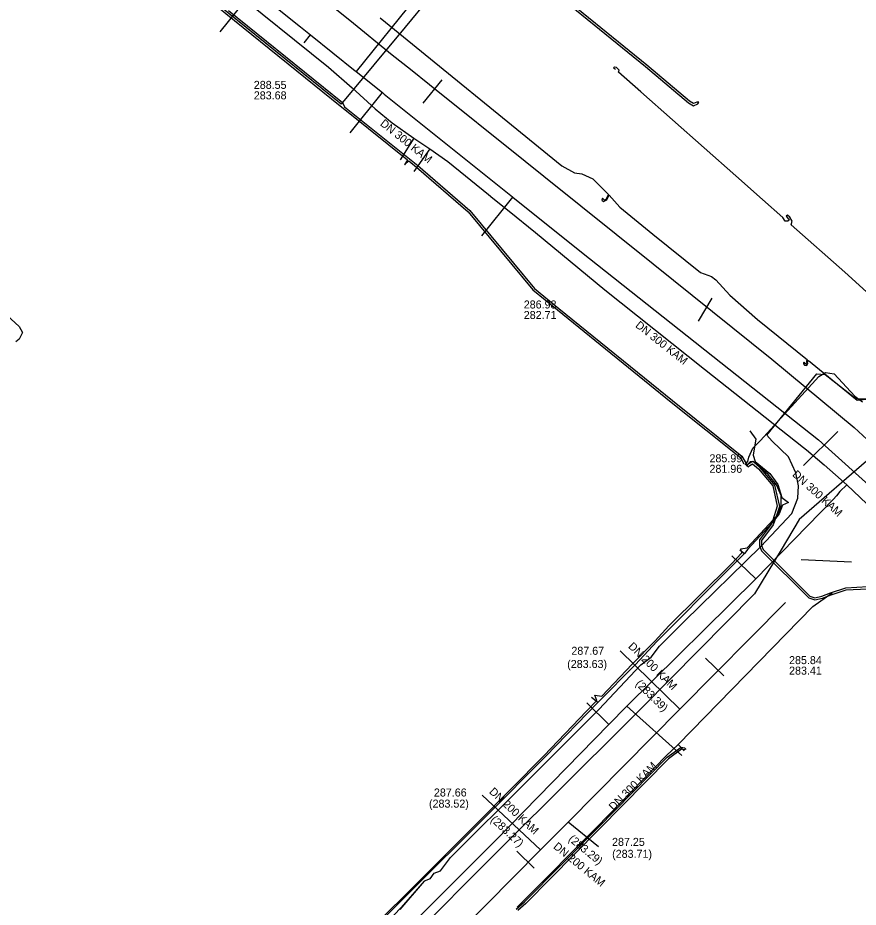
# Model space of a CAD drawing. Extents: x -598233 to -596890, y -1157848 to -1156431.
# Drawn here: x -597848.1 to -597764.2, y -1156644.4 to -1156555.4 of the extents above; entities that cross this region are included whole.
import ezdxf

# ---------------------------------------------------------------- set-up
doc = ezdxf.new("R2010")
doc.units = 0
for name, color, linetype in [('Vrstva 1', 7, 'Continuous'), ('Vrstva 13', 7, 'Continuous'), ('Vrstva 19', 7, 'Continuous'), ('Vrstva 42', 7, 'Continuous'), ('Vrstva 5', 7, 'Continuous'), ('Vrstva 55', 7, 'Continuous'), ('Vrstva 58', 7, 'Continuous'), ('Vrstva 8', 7, 'Continuous')]:
    doc.layers.add(name, color=color, linetype=linetype)

msp = doc.modelspace()

# ---------------------------------------------------------------- linework, layer by layer
at = {"layer": 'Vrstva 1'}
for points in [[(-597805.764, -1156561.643), (-597807.65, -1156563.974)], [(-597778.79, -1156583.47), (-597780.164, -1156585.799)], [(-597769.63, -1156600.22), (-597766.184, -1156596.825)], [(-597764.82, -1156609.878), (-597769.851, -1156609.655)], [(-597777.574, -1156621.26), (-597779.432, -1156619.473)], [(-597796.55, -1156640.46), (-597798.269, -1156638.785)]]:
    msp.add_lwpolyline(points, dxfattribs=at)
at = {"layer": 'Vrstva 13'}
for points in [[(-597851.4, -1156526.42), (-597849.883, -1156527.937), (-597842.958, -1156534.021), (-597840.427, -1156535.949), (-597832.742, -1156541.786), (-597829.171, -1156544.492), (-597823.874, -1156548.526), (-597820.155, -1156551.51), (-597814.968, -1156555.685), (-597810.712, -1156559.155), (-597808.883, -1156560.584), (-597806.982, -1156562.104), (-597797.436, -1156569.778), (-597795.568, -1156571.296), (-597784.648, -1156580.056), (-597772.801, -1156589.58), (-597764.55, -1156596.41), (-597762.4, -1156598.42)], [(-597762.37, -1156598.89), (-597762.82, -1156599.35), (-597770.07, -1156605.63), (-597771.87, -1156608.63), (-597774.52, -1156613.03), (-597785.705, -1156624.365), (-597787.67, -1156626.35), (-597793.262, -1156631.905), (-597799.665, -1156638.281), (-597800.33, -1156638.93), (-597808.97, -1156647.6)]]:
    msp.add_lwpolyline(points, dxfattribs=at)
at = {"layer": 'Vrstva 19'}
for points in [[(-597827.113, -1156552.29), (-597817.094, -1156560.403), (-597814.714, -1156562.462), (-597812.439, -1156564.567), (-597810.727, -1156565.955), (-597808.56, -1156567.48), (-597806.957, -1156568.564), (-597805.18, -1156569.829), (-597801.093, -1156573.103), (-597800.658, -1156573.49), (-597799.024, -1156574.789), (-597796.395, -1156576.909), (-597789.473, -1156582.637), (-597779.514, -1156590.571), (-597769.63, -1156598.418), (-597769.321, -1156598.662), (-597767.574, -1156600.153), (-597765.307, -1156602.134), (-597759.921, -1156607.242)], [(-597808.56, -1156567.48), (-597809.938, -1156569.644)], [(-597806.957, -1156568.564), (-597808.557, -1156570.812)], [(-597765.307, -1156602.134), (-597766.007, -1156602.821), (-597766.32, -1156603.25), (-597766.66, -1156603.63)], [(-597766.66, -1156603.63), (-597774.38, -1156611.54), (-597787.29, -1156624.29), (-597789.08, -1156626.11), (-597800.41, -1156637.7), (-597810.66, -1156647.98)], [(-597774.38, -1156611.54), (-597776.78, -1156609.23)], [(-597789.08, -1156626.11), (-597791.29, -1156623.93)], [(-597787.29, -1156624.29), (-597781.79, -1156629.21)]]:
    msp.add_lwpolyline(points, dxfattribs=at)
at = {"layer": 'Vrstva 42'}
for points in [[(-597801.352, -1156547.319), (-597802.19, -1156547.57), (-597802.349, -1156547.754), (-597809.43, -1156556.39), (-597815.684, -1156563.934), (-597815.812, -1156564.088), (-597827.21, -1156554.88), (-597829.16, -1156553.21), (-597831.14, -1156551.65), (-597833.07, -1156550.09), (-597846.06, -1156539.6), (-597846.46, -1156539.31), (-597847.21, -1156539.13), (-597849.38, -1156538.97), (-597852.68, -1156542.47)], [(-597852.027, -1156542.07), (-597849.299, -1156539.176), (-597847.241, -1156539.328), (-597846.545, -1156539.495), (-597846.182, -1156539.759), (-597833.196, -1156550.246), (-597831.265, -1156551.806), (-597829.339, -1156553.324), (-597829.56, -1156553.71), (-597829.233, -1156553.411), (-597827.338, -1156555.034), (-597815.936, -1156564.246), (-597814.956, -1156565.035), (-597809.209, -1156569.655), (-597809.5, -1156570.15), (-597809.076, -1156569.761), (-597808.294, -1156570.387), (-597803.122, -1156574.85), (-597796.661, -1156582.661), (-597794.203, -1156584.658), (-597782.853, -1156593.868), (-597775.928, -1156599.405), (-597775.572, -1156600.062)], [(-597801.352, -1156547.319), (-597798.673, -1156549.537), (-597785.414, -1156560.337), (-597781.129, -1156563.941), (-597780.627, -1156564.253), (-597780.197, -1156564.058), (-597780.09, -1156563.9), (-597780.295, -1156563.884), (-597780.613, -1156564.027), (-597781.011, -1156563.779), (-597785.286, -1156560.183), (-597798.547, -1156549.383), (-597800.815, -1156547.504), (-597801.225, -1156547.143), (-597801.469, -1156547.069), (-597803, -1156545.77)], [(-597886.919, -1156550.484), (-597886.319, -1156550.146), (-597883.787, -1156553.158), (-597882.997, -1156553.141), (-597876.496, -1156558.927), (-597875.449, -1156560.462), (-597875.24, -1156560.59), (-597874.7, -1156560.92), (-597853.28, -1156581.5), (-597848, -1156586.3), (-597847.67, -1156586.91), (-597848, -1156587.57), (-597848.32, -1156587.86)], [(-597827.082, -1156554.726), (-597815.684, -1156563.934), (-597815.684, -1156563.934), (-597815.499, -1156564.341), (-597814.824, -1156564.885), (-597808.835, -1156569.698), (-597808.166, -1156570.233), (-597802.978, -1156574.71), (-597796.519, -1156582.519), (-597794.077, -1156584.502), (-597782.727, -1156593.712), (-597775.772, -1156599.275), (-597775.369, -1156600.022), (-597775.279, -1156600.189), (-597775.266, -1156600.214), (-597775.185, -1156600.363)], [(-597775.467, -1156600.146), (-597775.369, -1156600.022), (-597775.196, -1156599.803), (-597775.09, -1156599.37), (-597774.68, -1156598.47), (-597773.93, -1156597.7), (-597768.08, -1156591.33), (-597767.42, -1156590.9), (-597766.57, -1156591.05), (-597764.49, -1156593.28), (-597763.73, -1156593.84)], [(-597815.48, -1156649.14), (-597809.34, -1156643.07), (-597802.12, -1156635.87), (-597795.57, -1156629.23), (-597791.31, -1156624.78), (-597790.27, -1156623.72), (-597790.46, -1156623.17), (-597789.76, -1156623.27), (-597786.73, -1156620.09), (-597784.44, -1156617.74), (-597783.07, -1156616.24), (-597776.82, -1156610.04), (-597775.78, -1156608.94), (-597775.89, -1156608.55), (-597775.26, -1156608.43), (-597773.07, -1156606.07), (-597772.697, -1156605.67), (-597772.371, -1156605.321), (-597772.1, -1156605.03), (-597771.86, -1156604.21), (-597771.87, -1156603.22), (-597772.32, -1156602.16), (-597773.15, -1156601.1), (-597774.61, -1156599.86), (-597774.615, -1156599.86), (-597774.811, -1156599.854), (-597774.94, -1156599.85), (-597775.279, -1156600.189), (-597775.36, -1156600.27)], [(-597775.31, -1156600.27), (-597775.266, -1156600.214), (-597775.135, -1156600.048), (-597774.811, -1156599.854), (-597774.699, -1156599.787), (-597774.615, -1156599.86), (-597773.988, -1156600.4), (-597772.518, -1156602.165), (-597772.036, -1156604.305), (-597772.371, -1156605.321), (-597772.64, -1156606.137), (-597773.821, -1156607.704), (-597773.83, -1156608.212), (-597773.665, -1156608.624), (-597768.985, -1156613.264), (-597768.485, -1156613.446), (-597767.799, -1156613.274), (-597766.933, -1156612.955), (-597765.389, -1156612.451), (-597763.21, -1156612.329)], [(-597775.153, -1156600.394), (-597775.001, -1156600.201), (-597774.72, -1156600.033), (-597774.131, -1156600.54), (-597772.702, -1156602.255), (-597772.244, -1156604.295), (-597772.697, -1156605.67), (-597772.82, -1156606.043), (-597774.019, -1156607.636), (-597774.03, -1156608.248), (-597773.835, -1156608.736), (-597769.095, -1156613.436), (-597768.495, -1156613.654), (-597767.74, -1156613.466), (-597766.867, -1156613.145), (-597765.351, -1156612.649), (-597763.23, -1156612.531)], [(-597798.329, -1156644.577), (-597797.509, -1156643.857), (-597790.191, -1156636.45), (-597783.236, -1156629.384), (-597781.862, -1156628.372), (-597781.523, -1156628.453), (-597781.38, -1156628.59)], [(-597781.38, -1156628.59), (-597781.565, -1156628.648), (-597781.818, -1156628.588), (-597783.104, -1156629.536), (-597790.049, -1156636.59), (-597797.371, -1156644.003), (-597798.171, -1156644.704)]]:
    msp.add_lwpolyline(points, dxfattribs=at)
at = {"layer": 'Vrstva 5'}
for p, q in [((-597801.86, -1156545.28), (-597814.326, -1156560.829)), ((-597827.93, -1156556.86), (-597824.511, -1156552.632)), ((-597819.522, -1156557.945), (-597818.897, -1156557.164)), ((-597814.91, -1156566.94), (-597811.699, -1156562.935)), ((-597801.76, -1156577.26), (-597798.658, -1156573.39)), ((-597791.81, -1156578.88), (-597768.13, -1156597.65)), ((-597768.13, -1156597.65), (-597760.09, -1156604.93)), ((-597787.96, -1156618.73), (-597781.982, -1156624.592)), ((-597787.96, -1156618.73), (-597781.982, -1156624.592)), ((-597801.74, -1156633.18), (-597795.896, -1156638.65)), ((-597801.74, -1156633.18), (-597795.896, -1156638.65)), ((-597790.12, -1156638.34), (-597793.139, -1156635.864)), ((-597790.12, -1156638.34), (-597793.139, -1156635.864))]:
    msp.add_line(p, q, dxfattribs=at)
for points in [[(-597847.95, -1156533.68), (-597839.403, -1156540.591), (-597838.646, -1156541.202), (-597834.405, -1156544.632), (-597833.779, -1156545.138), (-597824.511, -1156552.632), (-597824.505, -1156552.636), (-597819.9, -1156556.36)], [(-597819.9, -1156556.36), (-597818.897, -1156557.164), (-597814.425, -1156560.749), (-597814.326, -1156560.829), (-597811.699, -1156562.935), (-597811.517, -1156563.081), (-597798.716, -1156573.344), (-597798.658, -1156573.39), (-597791.81, -1156578.88)], [(-597771.41, -1156613.91), (-597781.982, -1156624.592), (-597793.139, -1156635.864), (-597795.896, -1156638.65), (-597801.32, -1156644.13)], [(-597801.32, -1156644.13), (-597810.748, -1156653.694), (-597816.442, -1156659.47), (-597821.665, -1156664.768), (-597826.719, -1156669.896), (-597830.46, -1156673.69)]]:
    msp.add_lwpolyline(points, dxfattribs=at)
at = {"layer": 'Vrstva 55'}
for points in [[(-597811.94, -1156555.46), (-597793.77, -1156570.26), (-597792.52, -1156570.95), (-597791.79, -1156571.05), (-597790.67, -1156571.55), (-597789.77, -1156572.45), (-597789.11, -1156573.12), (-597789.37, -1156573.62), (-597789.51, -1156573.69), (-597789.6, -1156573.6), (-597789.72, -1156573.48), (-597789.78, -1156573.68), (-597789.61, -1156573.82), (-597789.28, -1156573.65), (-597789.05, -1156573.19), (-597787.99, -1156574.4), (-597784.67, -1156577.1), (-597779.93, -1156580.92), (-597778.82, -1156581.33), (-597778.39, -1156581.66), (-597776.98, -1156583.2), (-597774.23, -1156585.61), (-597769.22, -1156589.66), (-597769.31, -1156589.76), (-597769.31, -1156589.88), (-597769.27, -1156590), (-597769.32, -1156590.13), (-597769.45, -1156590.01), (-597769.56, -1156589.89), (-597769.63, -1156589.94), (-597769.63, -1156590.06), (-597769.52, -1156590.19), (-597769.29, -1156590.2), (-597769.2, -1156590), (-597769.23, -1156589.83), (-597769.14, -1156589.72), (-597767.65, -1156590.93), (-597764.26, -1156593.69), (-597762.18, -1156593.46)], [(-597760.4, -1156585.51), (-597765.48, -1156580.88), (-597770.85, -1156576.16), (-597770.75, -1156575.8), (-597770.98, -1156575.37), (-597771.21, -1156575.2), (-597771.36, -1156575.27), (-597771.24, -1156575.45), (-597771.06, -1156575.68), (-597771.2, -1156575.79), (-597771.46, -1156575.78), (-597771.7, -1156575.42), (-597773.716, -1156573.619), (-597776.38, -1156571.24), (-597785.89, -1156562.84), (-597788.12, -1156560.88), (-597788.04, -1156560.68), (-597788.31, -1156560.42), (-597788.349, -1156560.413), (-597788.52, -1156560.38), (-597788.6, -1156560.47), (-597788.42, -1156560.6)], [(-597806.922, -1156641.555), (-597806.54, -1156640.96), (-597805.89, -1156640.74), (-597804.9, -1156639.42), (-597797.195, -1156631.738), (-597790.06, -1156624.61), (-597785.89, -1156620.14), (-597784.84, -1156619.38), (-597784.01, -1156618.28), (-597781.53, -1156615.79), (-597773.88, -1156608.31), (-597770.79, -1156605), (-597770.19, -1156603.47), (-597770.12, -1156602.25), (-597770.38, -1156600.95), (-597771.14, -1156599.34), (-597772.74, -1156597.79), (-597773.3, -1156597.18), (-597768.3, -1156591.05), (-597767.46, -1156591.11), (-597764.39, -1156593.52), (-597762.62, -1156593.54)], [(-597806.935, -1156641.55), (-597807.52, -1156641.78), (-597809.82, -1156644.41), (-597814.05, -1156648.83), (-597814.08, -1156649.1), (-597808.47, -1156654.35), (-597807.59, -1156655.14), (-597804.84, -1156655.56), (-597803.78, -1156656.05), (-597799.5, -1156660.36), (-597799.85, -1156661.12), (-597798.92, -1156660.93), (-597782.69, -1156677.76), (-597783.04, -1156678.92), (-597782.26, -1156678.36), (-597769.12, -1156691.72), (-597759.54, -1156701.5), (-597760.26, -1156702.41), (-597759.1, -1156702.03), (-597750.16, -1156711.25), (-597742.87, -1156718.37), (-597742.26, -1156718.97), (-597742.32, -1156719.59), (-597742.67, -1156719.96)], [(-597806.933, -1156641.547), (-597807.52, -1156641.78), (-597809.95, -1156644.61)]]:
    msp.add_lwpolyline(points, dxfattribs=at)
at = {"layer": 'Vrstva 58'}
for p, q in [((-597776, -1156608.66), (-597775.51, -1156609)), ((-597782.16, -1156628.12), (-597768.68, -1156614.31)), ((-597790.16, -1156623.92), (-597790.81, -1156623.41)), ((-597782.16, -1156628.12), (-597781.54, -1156628.76))]:
    msp.add_line(p, q, dxfattribs=at)
for points in [[(-597775, -1156596.74), (-597774.38, -1156597.59), (-597774.57, -1156598.54), (-597774.67, -1156599.19), (-597774.46, -1156599.82), (-597772.98, -1156601.03), (-597772.18, -1156602.12), (-597771.78, -1156603.42), (-597771.14, -1156603.91)], [(-597771.14, -1156603.91), (-597771.73, -1156604.18), (-597772.05, -1156605.05), (-597772.74, -1156605.94), (-597775.2, -1156608.59), (-597775.51, -1156609)], [(-597775.51, -1156609), (-597777.24, -1156610.74), (-597784.27, -1156617.81), (-597786.42, -1156620.11), (-597790.16, -1156623.92), (-597795.42, -1156629.32), (-597801.3, -1156635.24), (-597809.23, -1156643.15), (-597815.61, -1156649.56)], [(-597768.68, -1156614.31), (-597766.77, -1156612.96)], [(-597798.222, -1156644.378), (-597797.63, -1156643.78), (-597790.29, -1156636.37), (-597783.35, -1156629.24), (-597782.16, -1156628.12)]]:
    msp.add_lwpolyline(points, dxfattribs=at)

# ---------------------------------------------------------------- texts
at = {"layer": 'Vrstva 8'}
for s, p in [('288.55', (-597824.553, -1156562.558)), ('283.68', (-597824.553, -1156563.608)), ('286.98', (-597797.578, -1156584.516)), ('282.71', (-597797.578, -1156585.566)), ('285.99', (-597779.021, -1156599.893)), ('281.96', (-597779.021, -1156600.943)), ('287.67', (-597792.819, -1156619.14)), ('285.84', (-597771.068, -1156620.074)), ('(283.63)', (-597793.238, -1156620.459)), ('283.41', (-597771.068, -1156621.124)), ('287.66', (-597806.555, -1156633.31)), ('(283.52)', (-597807.048, -1156634.42)), ('287.25', (-597788.756, -1156638.246)), ('(283.71)', (-597788.748, -1156639.441))]:
    msp.add_text(s, height=0.8, dxfattribs=at).set_placement(p)
for s, rotation, p in [('DN 300 KAM', 321.28054, (-597811.998, -1156566.147)), ('DN 300 KAM', 321.59783, (-597786.49, -1156586.32)), ('DN 300 KAM', 317.84002, (-597770.803, -1156601.205)), ('DN 200 KAM', 315.56238, (-597787.193, -1156618.368)), ('(283.39)', 315.56238, (-597786.473, -1156622.108)), ('DN 300 KAM', 45.29539, (-597788.602, -1156634.774)), ('DN 200 KAM', 316.89051, (-597801.094, -1156632.906)), ('(283.27)', 316.89051, (-597800.949, -1156635.71)), ('(283.29)', 320.64281, (-597793.18, -1156637.672)), ('DN 200 KAM', 320.64281, (-597794.684, -1156638.427))]:
    msp.add_text(s, height=0.8, rotation=rotation, dxfattribs=at).set_placement(p)

doc.saveas('drawing.dxf')
